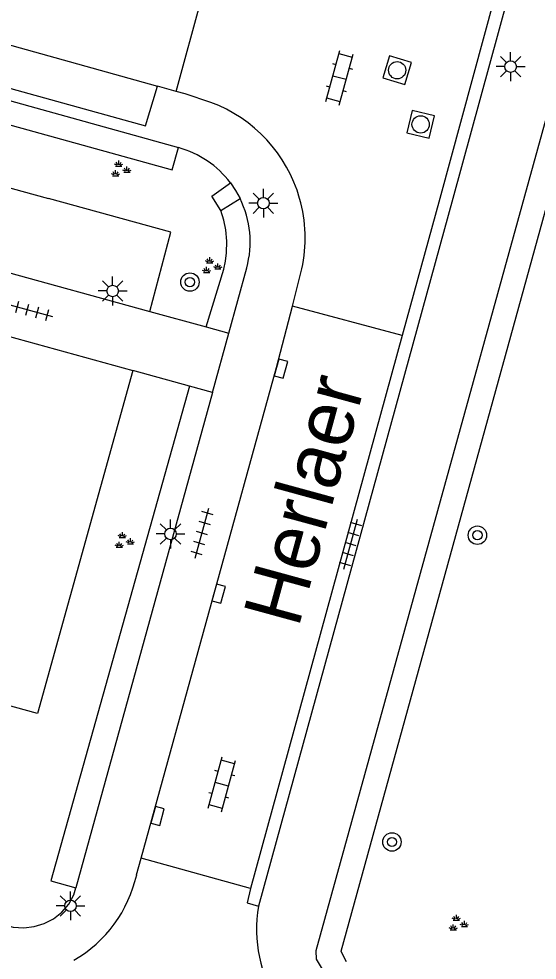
# Model space of a CAD drawing. Extents: x 136000 to 141014, y 402000 to 403500.
# Drawn here: x 138997.61 to 139020.09, y 402466.95 to 402507.8 of the extents above; entities that cross this region are included whole.
import ezdxf

# ---------------------------------------------------------------- set-up
doc = ezdxf.new("R2010")
doc.units = 0
for name, color, linetype in [('gg-anno-openbare ruimte label', 7, 'Continuous'), ('gg-knt-verharding', 7, 'Continuous'), ('gg-knt-verharding nz', 7, 'Continuous'), ('gt-grn-groengrens', 7, 'Continuous'), ('gt-symb-boom', 7, 'Continuous'), ('gt-symb-groenvak', 7, 'Continuous'), ('gt-symb-klinker verharding', 7, 'Continuous'), ('gt-symb-kolk', 7, 'Continuous'), ('gt-symb-lichtmast', 7, 'Continuous'), ('gt-symb-rioolschacht', 7, 'Continuous'), ('gt-symb-tegel verharding', 7, 'Continuous')]:
    doc.layers.add(name, color=color, linetype=linetype)

# ---------------------------------------------------------------- blocks, each defined once
blk = doc.blocks.new('gt0-RS')
at = {"layer": 'gt-symb-rioolschacht'}
blk.add_lwpolyline([(-0.5, -0.5), (0.5, -0.5), (0.5, 0.5), (-0.5, 0.5)], close=True, dxfattribs=at)
blk.add_circle((0, 0), 0.375, dxfattribs=at)
blk = doc.blocks.new('gt0-LMAST')
at = {"layer": 'gt-symb-lichtmast'}
for p, q in [((-0.182, 0.173), (-0.447, 0.438)), ((-0.005, 0.246), (-0.005, 0.621)), ((0.172, 0.173), (0.437, 0.438)), ((-0.255, -0.004), (-0.63, -0.004)), ((-0.182, -0.181), (-0.447, -0.446)), ((-0.005, -0.254), (-0.005, -0.629)), ((0.437, -0.446), (0.172, -0.181)), ((0.245, -0.004), (0.62, -0.004))]:
    blk.add_line(p, q, dxfattribs=at)
blk.add_circle((-0.005, -0.004), 0.25, dxfattribs=at)
blk = doc.blocks.new('gt0-BOOM')
at = {"layer": 'gt-symb-boom'}
for radius in [0.4, 0.2]:
    blk.add_circle((0, 0), radius, dxfattribs=at)
blk = doc.blocks.new('gt0-TEG1')
at = {"layer": 'gt-symb-tegel verharding'}
for p, q in [((-1.125, 0), (1.125, 0)), ((-0.9, -0.25), (-0.9, 0.25)), ((-0.45, -0.25), (-0.45, 0.25)), ((0, -0.25), (0, 0.25)), ((0.45, -0.25), (0.45, 0.25)), ((0.9, -0.25), (0.9, 0.25))]:
    blk.add_line(p, q, dxfattribs=at)
blk = doc.blocks.new('gt0-KOLK')
at = {"layer": 'gt-symb-kolk'}
blk.add_lwpolyline([(0, 0), (0.375, 0), (0.375, 0.4), (-0.375, 0.4), (-0.375, 0), (0, 0)], dxfattribs=at)
blk = doc.blocks.new('gt0-KL1')
at = {"layer": 'gt-symb-klinker verharding'}
for p, q in [((-0.5, 0.3), (-0.5, 0.45)), ((0.5, 0.3), (0.5, 0.45)), ((-1.15, 0.3), (1.15, 0.3)), ((-1, -0.3), (-1, 0.3)), ((0, -0.3), (0, 0.3)), ((1, -0.3), (1, 0.3)), ((-1.15, -0.3), (1.15, -0.3)), ((-0.5, -0.45), (-0.5, -0.3)), ((0.5, -0.45), (0.5, -0.3))]:
    blk.add_line(p, q, dxfattribs=at)
blk = doc.blocks.new('gt0-GRVAK')
at = {"layer": 'gt-symb-groenvak'}
for p, q in [((-0.11, 0.189), (-0.228, 0.24)), ((-0.182, 0.153), (0.088, 0.153)), ((-0.091, 0.211), (-0.156, 0.322)), ((-0.047, 0.214), (-0.047, 0.393)), ((-0.004, 0.211), (0.061, 0.322)), ((0.015, 0.189), (0.133, 0.24)), ((0.262, -0.052), (0.197, 0.059)), ((0.305, -0.049), (0.305, 0.13)), ((0.349, -0.052), (0.414, 0.059)), ((-0.245, -0.228), (-0.363, -0.177)), ((-0.318, -0.264), (-0.047, -0.264)), ((-0.226, -0.206), (-0.291, -0.095)), ((-0.183, -0.203), (-0.183, -0.024)), ((-0.139, -0.206), (-0.074, -0.095)), ((-0.12, -0.228), (-0.002, -0.177)), ((0.243, -0.074), (0.125, -0.023)), ((0.17, -0.11), (0.441, -0.11)), ((0.368, -0.074), (0.486, -0.023))]:
    blk.add_line(p, q, dxfattribs=at)

msp = doc.modelspace()

# ---------------------------------------------------------------- linework, layer by layer
at = {"layer": 'gg-knt-verharding'}
for p, q in [((139021.852, 402519.793), (139016.427, 402500)), ((139019.007, 402511.519), (139015.86, 402500)), ((139004.438, 402504.646), (139005.747, 402509.496)), ((138985.305, 402507.55), (139004.531, 402502.21)), ((139004.438, 402504.646), (139003.624, 402504.873)), ((139004.827, 402504.538), (139004.438, 402504.646)), ((139005.934, 402504.171), (139004.827, 402504.538)), ((138985.483, 402500), (139003.29, 402495.095)), ((139016.427, 402500), (139007.999, 402469.295)), ((139015.86, 402500), (139014.234, 402494.05)), ((138981.722, 402498.278), (139002.55, 402492.542)), ((139006.717, 402494.162), (139007.493, 402496.991)), ((139009.482, 402495.325), (139009.883, 402496.949)), ((139003.29, 402495.095), (139005.74, 402494.428)), ((139014.234, 402494.05), (139009.482, 402495.325)), ((139005.74, 402494.428), (139006.717, 402494.162)), ((139006.009, 402491.576), (139006.717, 402494.162)), ((139014.234, 402494.05), (139007.658, 402470.061)), ((139005.007, 402491.856), (139002.55, 402492.542)), ((139006.009, 402491.576), (139005.007, 402491.856)), ((139006.009, 402491.576), (139000.087, 402470.093)), ((139002.721, 402470.657), (139002.922, 402471.372)), ((139007.658, 402470.061), (139002.922, 402471.372))]:
    msp.add_line(p, q, dxfattribs=at)
for points in [[(138986.417, 402509.668), (138985.931, 402507.905), (139003.1, 402503.15), (139003.624, 402504.873)], [(138982.408, 402500.847), (138983.388, 402504.262), (138998.894, 402500)], [(139006.783, 402500.68), (139007.009, 402500.35), (139007.203, 402500)], [(139003.29, 402495.095), (139004.209, 402498.539), (138998.894, 402500)], [(139002.55, 402492.542), (138998.419, 402477.657), (138977.673, 402483.372), (138981.722, 402498.278)], [(139002.922, 402471.372), (139008.785, 402492.673), (139009.482, 402495.325)], [(138996.901, 402468.517), (138997.373, 402468.387), (138997.823, 402468.355), (138998.276, 402468.403), (138998.711, 402468.536), (138999.12, 402468.746), (138999.476, 402469.035), (138999.777, 402469.38), (139000, 402469.779), (139000.087, 402470.093)], [(139007.658, 402470.061), (139007.509, 402469.443), (139007.999, 402469.295)]]:
    msp.add_lwpolyline(points, dxfattribs=at)
for centre, radius, start, end in [((139003.757, 402498.292), 6.269, 15.8109, 69.6797), ((139003.388, 402498.105), 4.262, 37.1792, 74.4368), ((139003.385, 402498.114), 4.258, 344.7151, 26.2949), ((139003.74, 402498.287), 6.287, 347.7141, 15.8153), ((138997.126, 402471.909), 5.734, 300.0863, 347.3846), ((139014.035, 402468.313), 6.115, 170.7554, 253.1075)]:
    msp.add_arc(centre, radius, start, end, dxfattribs=at)
at = {"layer": 'gg-knt-verharding nz'}
msp.add_line((138986.417, 402509.668), (139003.624, 402504.873), dxfattribs=at)
at = {"layer": 'gt-grn-groengrens'}
msp.add_line((139006.368, 402499.481), (139007.203, 402500), dxfattribs=at)
for points in [[(139102.411, 402504.245), (139084.657, 402481.09), (139056.177, 402477.252), (139033.312, 402495.124), (139030.599, 402517.574), (139024.819, 402519.213), (139010.494, 402467.353), (139010.509, 402466.996), (139010.858, 402466.415)], [(139011.826, 402466.88), (139011.671, 402467.151), (139011.594, 402467.345), (139025.534, 402517.946), (139029.705, 402516.814), (139032.382, 402494.717), (139055.77, 402476.206), (139085.413, 402480.16), (139103.279, 402504.049)], [(138985.305, 402507.55), (138985.047, 402506.56), (139004.26, 402501.245), (139004.531, 402502.21)], [(139006.368, 402499.481), (139005.978, 402500.105), (139006.783, 402500.68)], [(139005.74, 402494.428), (139006.496, 402496.927), (139006.572, 402497.285), (139006.617, 402497.647), (139006.629, 402498.143), (139006.583, 402498.637), (139006.497, 402499.065), (139006.368, 402499.481)], [(139005.007, 402491.856), (138998.997, 402470.393), (139000.087, 402470.093)]]:
    msp.add_lwpolyline(points, dxfattribs=at)

# ---------------------------------------------------------------- block references
at = {"layer": 'gt-symb-boom'}
for p in [(139005.03, 402496.372), (139017.497, 402485.389), (139013.791, 402472.077)]:
    msp.add_blockref('gt0-BOOM', p, dxfattribs=at)
at = {"layer": 'gt-symb-groenvak'}
for p in [(139001.992, 402501.253), (139005.937, 402497.055), (139002.148, 402485.131), (139016.63, 402468.526)]:
    msp.add_blockref('gt0-GRVAK', p, dxfattribs=at)
at = {"layer": 'gt-symb-klinker verharding'}
for p, rotation in [((139011.523, 402505.236), 74.69967555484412), ((139006.417, 402474.58), 74.69967555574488)]:
    msp.add_blockref('gt0-KL1', p, dxfattribs=dict(at, rotation=rotation))
at = {"layer": 'gt-symb-kolk'}
for p, rotation in [((139008.785, 402492.673), -105.37072543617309), ((139006.086, 402482.909), -105.3154511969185), ((139003.436, 402473.259), -105.24507033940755)]:
    msp.add_blockref('gt0-KOLK', p, dxfattribs=dict(at, rotation=rotation))
at = {"layer": 'gt-symb-lichtmast'}
for p in [(139018.941, 402505.726), (139008.222, 402499.8), (139001.685, 402495.99), (139004.193, 402485.448), (138999.855, 402469.307)]:
    msp.add_blockref('gt0-LMAST', p, dxfattribs=at)
at = {"layer": 'gt-symb-rioolschacht'}
for p, rotation in [((139014.017, 402505.567), -107.22069937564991), ((139015.035, 402503.216), 166.29711003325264)]:
    msp.add_blockref('gt0-RS', p, dxfattribs=dict(at, rotation=rotation))
at = {"layer": 'gt-symb-tegel verharding'}
for p, rotation in [((138997.986, 402495.18), -15.425970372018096), ((139005.557, 402485.478), 74.68454880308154), ((139012.001, 402485), 74.68454880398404)]:
    msp.add_blockref('gt0-TEG1', p, dxfattribs=dict(at, rotation=rotation))

# ---------------------------------------------------------------- texts
at = {"layer": 'gg-anno-openbare ruimte label'}
msp.add_text('Herlaer', height=2.5, rotation=74.7, dxfattribs=at).set_placement((139009.733, 402481.328))

doc.saveas('drawing.dxf')
